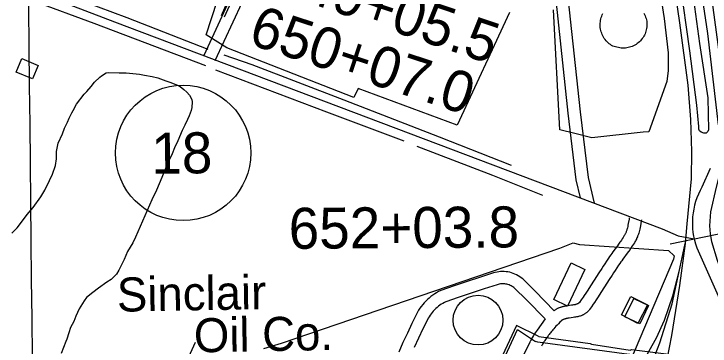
# Model space of a CAD drawing. Extents: x 3625074 to 3663148, y 511451 to 537151.
# Drawn here: x 3655631 to 3657328, y 519708 to 520518 of the extents above; entities that cross this region are included whole.
import ezdxf

# ---------------------------------------------------------------- set-up
doc = ezdxf.new("R2010")
doc.units = 0
for name, color, linetype in [('V-BLDG-IDEN', 7, 'Continuous'), ('V-BLDG-OTLN', 7, 'Continuous'), ('V-DOMW-TANK', 7, 'Continuous'), ('V-GRID-MAJR', 7, 'Continuous'), ('V-LEVE-TOET', 7, 'Continuous'), ('V-RAIL-TRAK', 7, 'Continuous'), ('V-ROAD-CNTR', 7, 'Continuous'), ('V-ROAD-IDEN', 7, 'Continuous'), ('V-SITE-OTLN', 7, 'Continuous'), ('V-SITE-VEGE', 7, 'Continuous'), ('V-SURV-IDEN', 7, 'Continuous'), ('V-TOPO-SHOR', 7, 'Continuous'), ('V-UTIL-LINE', 7, 'Continuous')]:
    doc.layers.add(name, color=color, linetype=linetype)

msp = doc.modelspace()

# ---------------------------------------------------------------- linework, layer by layer
at = {"layer": 'V-BLDG-OTLN'}
for points in [[(3655649.79166168, 520409.178155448), (3655689.755581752, 520392.60818858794), (3655676.0576091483, 520359.57125466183), (3655636.0936890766, 520376.1412215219)], [(3657022.5330000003, 519895.15), (3656980.205, 519805.558), (3656946.394, 519821.532), (3656988.718, 519911.124)], [(3657174.901611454, 519808.6993564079), (3657151.616658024, 519763.5484467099), (3657111.300738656, 519784.34040512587), (3657134.5856920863, 519829.49131482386)], [(3657177.452, 519807.387), (3657155.989, 519762.302), (3657120.122, 519779.376), (3657141.585, 519824.461)]]:
    msp.add_lwpolyline(points, close=True, dxfattribs=at)
at = {"layer": 'V-DOMW-TANK'}
for points in [[(3657107.418, 520435.238), (3657104.023, 520435.846), (3657100.668, 520436.655), (3657097.373, 520437.66500000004), (3657094.137, 520438.869), (3657090.606, 520439.522), (3657087.5470000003, 520441.29600000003), (3657084.598, 520443.25), (3657081.771, 520445.378), (3657079.078, 520447.67100000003), (3657076.529, 520450.121), (3657074.128, 520452.72000000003), (3657071.89, 520455.46), (3657069.819, 520458.327), (3657067.9250000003, 520461.313), (3657066.211, 520464.408), (3657064.687, 520467.60000000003), (3657063.358, 520470.87700000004), (3657062.225, 520474.23000000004), (3657061.298, 520477.64400000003), (3657060.577, 520481.107), (3657060.065, 520484.607), (3657059.762, 520488.13), (3657059.671, 520491.666), (3657059.794, 520495.201), (3657060.128, 520498.724), (3657060.673, 520502.218), (3657061.427, 520505.675), (3657062.3850000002, 520509.07800000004), (3657063.546, 520512.42100000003), (3657064.906, 520515.685), (3657066.461, 520518.86600000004)], [(3657166.272, 520519.538), (3657167.9, 520516.482), (3657169.344, 520513.336), (3657170.595, 520510.11100000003), (3657171.6520000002, 520506.813), (3657172.506, 520503.45900000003), (3657173.159, 520500.059), (3657173.5160000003, 520496.629), (3657173.665, 520493.184), (3657173.612, 520489.733), (3657173.35, 520486.294), (3657172.8850000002, 520482.874), (3657172.215, 520479.49100000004), (3657171.345, 520476.153), (3657170.278, 520472.87200000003), (3657169.0160000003, 520469.663), (3657167.5640000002, 520466.531), (3657165.9280000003, 520463.494), (3657164.115, 520460.559), (3657162.131, 520457.737), (3657159.98, 520455.04000000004), (3657157.6720000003, 520452.476), (3657155.217, 520450.053), (3657152.62, 520447.782), (3657149.892, 520445.668), (3657147.041, 520443.72500000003), (3657144.082, 520441.951), (3657141.022, 520440.36), (3657137.872, 520438.95300000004), (3657134.643, 520437.73600000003), (3657131.347, 520436.71400000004), (3657127.9990000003, 520435.891), (3657124.603, 520435.271), (3657121.179, 520434.853), (3657117.736, 520434.64)], [(3657117.736, 520434.64), (3657114.287, 520434.634), (3657110.843, 520434.832), (3657107.418, 520435.238)]]:
    msp.add_lwpolyline(points, dxfattribs=at)
msp.add_circle((3656761.9957704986, 519771.6536864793), 60.613590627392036, dxfattribs=at)
at = {"layer": 'V-GRID-MAJR'}
msp.add_spline([(3655702.349, 517124.989), (3655639.7800000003, 523183.706), (3655577.191, 529244.355), (3655514.6010000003, 535305.018), (3655514.5810000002, 535306.936)], degree=3, dxfattribs=at)
at = {"layer": 'V-LEVE-TOET'}
msp.add_lwpolyline([(3657328.955, 520576.726), (3657351.829, 520400.958), (3657370.449, 520251.837), (3657370.3510000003, 520212.868), (3657363.842, 520178.738), (3657342.304, 520095.86600000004), (3657328.8340000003, 520035.286), (3657326.468, 520001.672), (3657327.896, 519982.163), (3657331.103, 519963.213), (3657345.066, 519918.091), (3657382.188, 519813.516), (3657424.779, 519717.70300000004), (3657488.83, 519566.59500000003), (3657497.8680000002, 519543.408), (3657533.2800000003, 519442.406), (3657551.271, 519391.311)], dxfattribs=at)
at = {"layer": 'V-RAIL-TRAK'}
for points in [[(3657229.676, 520658.132), (3657252.8000000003, 520496.53), (3657273.728, 520344.41500000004), (3657279.9220000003, 520260.462), (3657282.686, 520183.066), (3657281.509, 520116.364), (3657270.703, 520006.143), (3657266.718, 519958.156), (3657253.099, 519855.66000000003), (3657233.241, 519734.37700000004), (3657211.096, 519617.26900000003), (3657194.342, 519537.853), (3657179.991, 519394.039), (3657167.034, 519295.661), (3657152.223, 519192.59500000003), (3657141.438, 519150.27400000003), (3657101.637, 519036.429)], [(3656987.836, 519358.805), (3657015.6210000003, 519414.658), (3657055.4590000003, 519497.207), (3657080.463, 519542.23000000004), (3657099.313, 519573.19), (3657141.1040000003, 519632.678), (3657171.525, 519683.507), (3657197.1210000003, 519728.52), (3657216.19, 519771.876), (3657236.713, 519830.56), (3657251.932, 519889.925), (3657266.718, 519958.156)], [(3656982.394, 519261.009), (3656999.284, 519292.132), (3657055.0530000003, 519407.465), (3657108.356, 519516.93700000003), (3657160.912, 519617.566), (3657194.018, 519686.653), (3657205.176, 519716.568), (3657235.197, 519811.691), (3657251.932, 519889.925)]]:
    msp.add_lwpolyline(points, dxfattribs=at)
at = {"layer": 'V-ROAD-CNTR'}
for points in [[(3656094.393, 520417.458), (3656181.855, 520606.485), (3656390.393, 521069.988), (3656500.531, 521352.365), (3656565.107, 521492.264), (3656608.234, 521593.157), (3656635.489, 521634.01900000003), (3656710.615, 521641.691), (3656904.324, 521669.123), (3657082.224, 521692.172), (3657191.38, 521710.254), (3657283.544, 521714.277)], [(3652929.471, 521621.728), (3654210.699, 521135.95900000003), (3655876.208, 520498.862), (3657210.716, 519993.939), (3657249.855, 519977.342), (3657288.5870000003, 519969.93700000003)], [(3656433.875, 521098.909), (3656464.133, 521104.239), (3656555.92, 521117.256), (3656633.511, 521103.16000000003), (3656738.841, 521106.971), (3656830.255, 521111.694), (3656890.686, 521115.446), (3656910.389, 521110.065), (3656924.645, 521087.471), (3656925.909, 521059.233), (3656963.304, 520724.471), (3657010.767, 520279.69800000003), (3657030.129, 520119.286), (3657045.2777913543, 520056.53402125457)], [(3656421.625, 521066.29000000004), (3656468.843, 521074.607), (3656555.33, 521086.87200000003), (3656631.347, 521073.06200000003), (3656740.157, 521076.999), (3656831.9590000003, 521081.742), (3656887.58, 521085.196), (3656891.239, 521084.197), (3656895.031, 521078.18700000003), (3656895.983, 521056.895), (3656933.482, 520721.215), (3656980.9590000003, 520276.308), (3657000.555, 520113.95), (3657011.31395575, 520069.38454127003)], [(3657249.253, 520954.51900000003), (3657320.912, 520470.534), (3657346.947, 520247.59)], [(3656121.619, 520404.86), (3656209.149, 520594.031), (3656339.285537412, 520883.2776372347)], [(3657327.582, 520140.892), (3657307.876, 520095.86100000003)], [(3657130.65, 520021.167), (3657130.096, 520018.132), (3657128.156, 520006.952), (3657127.415, 520002.97500000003), (3657126.7260000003, 519999.603), (3657126.08, 519996.753), (3657125.472, 519994.336), (3657124.903, 519992.281), (3657124.3740000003, 519990.53), (3657123.886, 519989.037), (3657123.4390000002, 519987.76300000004), (3657123.029, 519986.66500000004), (3657122.679, 519985.778), (3657121.964, 519984.08900000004), (3657121.427, 519982.916), (3657121.034, 519982.107), (3657120.356, 519980.798), (3657119.619, 519979.478), (3657118.598, 519977.74), (3657117.569, 519976.026), (3657115.472, 519972.642), (3657113.47, 519969.52400000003), (3657111.546, 519966.617), (3657109.704, 519963.902), (3657107.961, 519961.38300000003), (3657104.573, 519956.603), (3657101.573, 519952.46), (3657090.702, 519937.71400000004), (3657087.954, 519933.954), (3657085.88, 519931.083), (3657082.804, 519926.749), (3657079.7660000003, 519922.35500000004), (3657075.201, 519915.593), (3657070.984, 519909.249), (3657067.069, 519903.288), (3657063.421, 519897.683), (3657056.661, 519887.185), (3657044.944, 519868.83), (3657036.1720000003, 519855.119), (3657029.568, 519844.909), (3657024.582, 519837.305), (3657020.819, 519831.639), (3657017.988, 519827.424), (3657013.691, 519821.114), (3657009.432, 519814.972), (3657009.109, 519814.533), (3657008.864, 519814.231), (3657008.612, 519813.947), (3657008.3540000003, 519813.68200000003), (3657008.085, 519813.427), (3657007.802, 519813.181), (3657007.502, 519812.94), (3657007.183, 519812.704), (3657006.845, 519812.472), (3657006.494, 519812.24700000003), (3657006.122, 519812.027), (3657005.723, 519811.80700000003), (3657005.3030000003, 519811.591), (3657004.862, 519811.378), (3657004.4080000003, 519811.173), (3657004.006, 519811.004), (3657002.91, 519810.583), (3657001.842, 519810.22000000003), (3657000.717, 519809.88), (3656999.555, 519809.564), (3656998.362, 519809.27400000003), (3656997.14, 519809.003), (3656995.904, 519808.75200000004), (3656994.701, 519808.527), (3656992.109, 519808.091), (3656989.614, 519807.712), (3656984.562, 519807.005), (3656979.966, 519806.348), (3656977.843, 519806.01900000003), (3656975.841, 519805.685), (3656973.936, 519805.34), (3656972.126, 519804.985), (3656970.413, 519804.617), (3656968.79, 519804.24), (3656967.257, 519803.852), (3656965.8200000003, 519803.45900000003), (3656964.4560000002, 519803.058), (3656963.162, 519802.64900000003), (3656961.8850000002, 519802.216), (3656959.6920000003, 519801.401), (3656957.6950000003, 519800.566), (3656956.193, 519799.869)], [(3657160.162, 520015.783), (3657159.632, 520012.876), (3657157.682, 520001.64), (3657156.859, 519997.223), (3657156.054, 519993.28500000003), (3657155.2600000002, 519989.77900000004), (3657154.48, 519986.67600000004), (3657153.723, 519983.939), (3657152.994, 519981.528), (3657152.3000000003, 519979.405), (3657151.645, 519977.541), (3657151.035, 519975.909), (3657150.449, 519974.424), (3657149.4220000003, 519971.99700000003), (3657148.561, 519970.11600000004), (3657147.85, 519968.653), (3657146.7800000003, 519966.586), (3657145.6550000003, 519964.57), (3657144.394, 519962.422), (3657143.181, 519960.402), (3657140.846, 519956.634), (3657138.6, 519953.13800000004), (3657136.468, 519949.917), (3657134.452, 519946.944), (3657132.5330000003, 519944.173), (3657128.961, 519939.131), (3657125.795, 519934.76), (3657114.886, 519919.962), (3657112.224, 519916.32), (3657110.272, 519913.617), (3657107.3740000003, 519909.53500000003), (3657104.538, 519905.433), (3657100.127, 519898.897), (3657096.014, 519892.70900000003), (3657092.179, 519886.87200000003), (3657088.605, 519881.379), (3657081.915, 519870.993), (3657070.224, 519852.67600000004), (3657061.4020000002, 519838.887), (3657054.7060000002, 519828.537), (3657049.622, 519820.783), (3657045.767, 519814.977), (3657042.838, 519810.618), (3657038.417, 519804.124), (3657033.848, 519797.536), (3657032.855, 519796.185), (3657031.74, 519794.811), (3657030.598, 519793.525), (3657029.426, 519792.318), (3657028.237, 519791.195), (3657027.036, 519790.151), (3657025.83, 519789.184), (3657024.623, 519788.288), (3657023.419, 519787.46), (3657022.216, 519786.693), (3657021.022, 519785.985), (3657019.845, 519785.335), (3657018.685, 519784.737), (3657017.54, 519784.186), (3657016.406, 519783.675), (3657015.22, 519783.174), (3657013.12, 519782.367), (3657011.0100000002, 519781.65), (3657008.985, 519781.038), (3657007.035, 519780.51), (3657005.16, 519780.052), (3657003.366, 519779.655), (3657001.644, 519779.306), (3656999.949, 519778.989), (3656996.8510000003, 519778.467), (3656993.944, 519778.026), (3656988.764, 519777.30100000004), (3656984.39, 519776.67600000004), (3656982.611, 519776.39900000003), (3656980.977, 519776.12700000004), (3656979.498, 519775.86), (3656978.164, 519775.597), (3656976.957, 519775.33900000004), (3656975.872, 519775.086), (3656974.893, 519774.838), (3656974.002, 519774.59500000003), (3656973.208, 519774.362), (3656972.504, 519774.139), (3656971.929, 519773.944), (3656970.71, 519773.49100000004), (3656969.795, 519773.108), (3656968.807, 519772.651)], [(3657295.037, 519948.115), (3657465.129, 519565.97500000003)], [(3656947.6307516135, 519794.5925512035), (3656901.4987130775, 519842.3127841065), (3656871.0622277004, 519871.981120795), (3656867.367589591, 519874.94372723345), (3656863.7316451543, 519877.5253226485), (3656859.9462987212, 519879.8872588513), (3656856.0301463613, 519882.0194833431), (3656851.9926280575, 519883.9183162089), (3656847.8430244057, 519885.5754062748), (3656843.6114773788, 519886.9788464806), (3656839.304827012, 519888.13194556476), (3656834.9304813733, 519889.02857387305), (3656830.510198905, 519889.6621851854), (3656826.065910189, 519890.0329587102), (3656821.612254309, 519890.1402757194), (3656817.150898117, 519889.9853154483), (3656812.7073517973, 519889.56283481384), (3656808.2984727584, 519888.879839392), (3656803.9368246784, 519887.9355650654), (3656799.793324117, 519886.77856665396), (3656767.6461367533, 519876.45088355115), (3656735.8031829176, 519865.92556474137), (3656704.047148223, 519855.1351177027), (3656671.57920065, 519843.7960912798), (3656666.0286515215, 519841.0596755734), (3656661.116671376, 519838.35893828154), (3656656.3306651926, 519835.44216429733), (3656651.6769888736, 519832.31586588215), (3656647.1712175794, 519828.9850689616), (3656642.8130844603, 519825.45700236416), (3656638.619284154, 519821.73561498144), (3656634.594264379, 519817.8343546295), (3656630.749997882, 519813.75627682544), (3656627.0880632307, 519809.51428990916), (3656623.6178177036, 519805.10660084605), (3656620.349532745, 519800.55211690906), (3656617.2863839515, 519795.8557430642), (3656614.4390544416, 519791.0303763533), (3656611.831930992, 519786.1330298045), (3656600.646563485, 519763.0737928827), (3656589.7738361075, 519740.1003666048), (3656579.1218022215, 519717.0201217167), (3656568.696051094, 519693.83725817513)], [(3656925.422416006, 519774.4025606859), (3656880.2392869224, 519821.1412158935), (3656851.1617723, 519849.484879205), (3656849.284410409, 519850.9902727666), (3656847.092354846, 519852.54667735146), (3656844.8197012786, 519853.9647411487), (3656842.4618536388, 519855.24851665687), (3656840.0353719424, 519856.38968379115), (3656837.548975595, 519857.3825937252), (3656835.0025226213, 519858.2271535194), (3656832.407172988, 519858.92205443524), (3656829.7855186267, 519859.45942612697), (3656827.131801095, 519859.83981481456), (3656824.4560898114, 519860.0630412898), (3656821.7717456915, 519860.1277242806), (3656819.093101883, 519860.0346845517), (3656816.426648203, 519859.7811651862), (3656813.773527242, 519859.3701606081), (3656811.1511753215, 519858.80243493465), (3656808.4186758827, 519858.0394333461), (3656776.941863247, 519847.9271164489), (3656745.3368170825, 519837.48043525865), (3656713.8188517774, 519826.7708822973), (3656683.2007993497, 519816.07790872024), (3656679.8953484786, 519814.44832442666), (3656676.1573286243, 519812.3930617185), (3656672.5093348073, 519810.1698357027), (3656668.9670111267, 519807.7901341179), (3656665.534782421, 519805.2529310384), (3656662.21691554, 519802.5669976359), (3656659.024715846, 519799.7343850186), (3656655.9597356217, 519796.7636453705), (3656653.030002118, 519793.65572317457), (3656650.2399367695, 519790.42371009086), (3656647.6021822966, 519787.07339915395), (3656645.112467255, 519783.603883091), (3656642.7816160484, 519780.03025693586), (3656640.6109455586, 519776.35162364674), (3656638.578069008, 519772.5329701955), (3656627.7014365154, 519750.11020711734), (3656616.952163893, 519727.3976333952), (3656606.4221977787, 519704.5818782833)], [(3656955.707, 519799.63300000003), (3656954.423, 519798.981), (3656953.099, 519798.254), (3656951.938, 519797.569), (3656950.8540000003, 519796.88800000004), (3656949.211, 519795.771), (3656947.6307516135, 519794.5925512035)], [(3656925.4224160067, 519774.4025606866), (3656905.896, 519747.318), (3656903.572, 519743.972), (3656901.58, 519741.01), (3656899.869, 519738.39), (3656898.398, 519736.074), (3656897.111, 519734), (3656894.963, 519730.42100000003), (3656893.372, 519727.673), (3656892.186, 519725.56200000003), (3656890.481, 519722.43), (3656888.872, 519719.356)], [(3656969.293, 519772.887), (3656968.447, 519772.457), (3656967.9450000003, 519772.18), (3656967.538, 519771.941), (3656967.276, 519771.776), (3656966.619, 519771.329), (3656966.235, 519771.043), (3656966.024, 519770.875), (3656965.588, 519770.5), (3656965.122, 519770.063), (3656961.489, 519766.452), (3656958.059, 519762.954), (3656954.899, 519759.647), (3656951.984, 519756.516), (3656949.298, 519753.559), (3656946.823, 519750.762), (3656944.538, 519748.119), (3656942.433, 519745.624), (3656940.489, 519743.265), (3656938.694, 519741.038), (3656937.038, 519738.93700000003), (3656935.509, 519736.956), (3656934.097, 519735.08900000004), (3656932.81, 519733.352), (3656930.386, 519729.988), (3656928.34, 519727.044), (3656926.59, 519724.44), (3656925.091, 519722.14400000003), (3656923.806, 519720.12200000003), (3656922.719, 519718.37), (3656920.807, 519715.18700000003), (3656919.432, 519712.809), (3656918.438, 519711.042), (3656916.949, 519708.304)], [(3655905.873, 519349.808), (3656073.653, 519717.962)], [(3656888.7460000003, 519719.108), (3656545.285, 519032.215)]]:
    msp.add_lwpolyline(points, dxfattribs=at)
msp.add_arc((3657458.6343469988, 520008.32893148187), 174.32711266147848, 149.86004693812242, 200.20664693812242, dxfattribs=at)
at = {"layer": 'V-ROAD-IDEN'}
msp.add_circle((3656043.2283498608, 520179.0853646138), 165.00000000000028, dxfattribs=at)
msp.add_circle((3656043.2283498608, 520179.0853646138), 165.00000000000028, dxfattribs=at)
at = {"layer": 'V-SITE-OTLN'}
for points in [[(3657125.42, 521082.858), (3657215.395, 520506.77), (3657225.045, 520423.136), (3657225.674, 520380.003), (3657222.426, 520353.631), (3657178.521, 520230.606), (3657164.59, 520229.461), (3657039.167, 520216.374), (3656998.336, 520226.586), (3656961.611, 520235.82800000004), (3656945.911, 520528.223)], [(3656838.688, 520521.772), (3656711.4250000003, 520247.205), (3656469.569, 520336.332), (3656459.4420000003, 520314.254), (3656149.987, 520435.181), (3656099.075, 520466.683), (3656247.586, 520920.319)], [(3656240.136, 519702.304), (3656283.291, 519715.38800000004), (3656961.736, 519947.10500000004), (3656993.818, 519960.387), (3657008.971, 519955.965), (3657226.108, 519941.049), (3657239.73, 519928.346), (3657238.198, 519920.066), (3657108.16, 519613.574)]]:
    msp.add_lwpolyline(points, dxfattribs=at)
at = {"layer": 'V-SITE-VEGE'}
for p, q in [((3655844.591, 520367.001), (3655855.382, 520374.23800000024)), ((3655855.382, 520374.23800000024), (3655860.83, 520375.12700000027)), ((3655860.83, 520375.12700000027), (3655887.398, 520374.08500000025)), ((3655887.398, 520374.08500000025), (3655904.571, 520374.418)), ((3655904.571, 520374.418), (3655936.651, 520371.1420000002)), ((3655936.651, 520371.1420000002), (3655949.184, 520369.0440000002)), ((3655949.184, 520369.0440000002), (3655967.9930000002, 520365.50800000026)), ((3655819.321, 520341.51900000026), (3655826.9250000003, 520351.819)), ((3655826.9250000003, 520351.819), (3655839.969, 520363.787)), ((3655839.969, 520363.78700000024), (3655844.591, 520367.001)), ((3655967.9930000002, 520365.50800000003), (3655981.324, 520362.64400000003)), ((3655981.324, 520362.64400000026), (3656000.991, 520355.22000000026)), ((3656000.991, 520355.22000000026), (3656013.571, 520350.78000000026)), ((3656013.571, 520350.78), (3656026.947, 520345.57800000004)), ((3655808.636, 520328.82), (3655819.321, 520341.51900000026)), ((3656026.947, 520345.57800000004), (3656033.253, 520342.576)), ((3656033.253, 520342.57600000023), (3656040.37, 520338.03)), ((3656040.37, 520338.03), (3656045.143, 520333.438)), ((3655783.473, 520297.87200000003), (3655801.732, 520322.434)), ((3655801.732, 520322.434), (3655808.636, 520328.82)), ((3656045.143, 520333.438), (3656052.291, 520327.331)), ((3656052.291, 520327.331), (3656058.6890000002, 520319.64700000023)), ((3656058.6890000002, 520319.64700000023), (3656064.35, 520309.607)), ((3656064.35, 520309.607), (3656065.251, 520303.37700000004)), ((3656065.251, 520303.37700000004), (3656064.73, 520290.09200000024)), ((3655772.174, 520276.56900000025), (3655775.176, 520282.87500000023)), ((3655775.176, 520282.87500000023), (3655783.473, 520297.87200000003)), ((3656064.73, 520290.09200000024), (3656062.541, 520282.242)), ((3655765.395, 520263.9410000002), (3655772.174, 520276.56900000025)), ((3656058.103, 520269.661), (3656053.5870000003, 520260.98400000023)), ((3656062.541, 520282.242), (3656058.103, 520269.661)), ((3655754.159, 520239.517), (3655761.676, 520254.50000000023)), ((3655761.676, 520254.50000000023), (3655765.395, 520263.9410000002)), ((3656053.5870000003, 520260.98400000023), (3656047.617, 520246.81)), ((3655748.9560000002, 520226.13900000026), (3655754.159, 520239.517)), ((3656040.836, 520234.186), (3656030.396, 520208.995)), ((3656047.617, 520246.81), (3656040.836, 520234.186)), ((3655738.47, 520203.29200000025), (3655748.9560000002, 520226.13900000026)), ((3655734.964, 520182.92), (3655738.47, 520203.29200000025)), ((3656030.396, 520208.995), (3656022.146, 520191.65500000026)), ((3655734.534, 520164.951), (3655734.964, 520182.92)), ((3656022.146, 520191.65500000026), (3656016.191, 520176.704)), ((3655732.512, 520148.51600000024), (3655734.534, 520164.951)), ((3656016.191, 520176.704), (3656004.9390000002, 520153.05400000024)), ((3655725.117, 520127.286), (3655732.512, 520148.51600000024)), ((3656004.9390000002, 520153.05400000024), (3655999.002, 520137.32300000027)), ((3655999.002, 520137.32300000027), (3655991.545, 520119.21700000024)), ((3655717.603, 520112.303), (3655725.117, 520127.286)), ((3655991.545, 520119.21700000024), (3655978.092, 520088.501)), ((3655706.353, 520088.659), (3655717.603, 520112.303)), ((3655696.525, 520072.06800000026), (3655706.353, 520088.659)), ((3655978.092, 520088.501), (3655966.84, 520064.85700000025)), ((3655677.5130000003, 520045.92900000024), (3655696.525, 520072.06800000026)), ((3655966.84, 520064.85700000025), (3655927.24, 519973.50800000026)), ((3655663.001, 520029.24800000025), (3655677.5130000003, 520045.92900000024)), ((3655647.039, 520007.07300000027), (3655663.001, 520029.24800000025)), ((3655625.627, 519984.00800000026), (3655638.6520000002, 519996.7570000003)), ((3655638.6520000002, 519996.7570000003), (3655647.039, 520007.07300000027)), ((3655927.24, 519973.50800000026), (3655920.471, 519960.09800000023)), ((3655920.471, 519960.09800000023), (3655907.616, 519938.764)), ((3655907.616, 519938.764), (3655899.412, 519919.0820000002)), ((3655899.412, 519919.0820000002), (3655886.647, 519893.065)), ((3655886.647, 519893.065), (3655880.585, 519883.57600000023)), ((3655875.9930000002, 519878.8), (3655867.559, 519870.8270000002)), ((3655880.585, 519883.57600000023), (3655875.9930000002, 519878.8)), ((3655857.534, 519864.38400000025), (3655836.7490000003, 519849.143)), ((3655867.559, 519870.8270000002), (3655857.534, 519864.38400000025)), ((3655836.7490000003, 519849.143), (3655822.897, 519838.721)), ((3655807.514, 519826.7070000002), (3655802.204, 519818.798)), ((3655822.897, 519838.721), (3655807.514, 519826.7070000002)), ((3655802.204, 519818.798), (3655790.096, 519799.039)), ((3655790.096, 519799.039), (3655781.861, 519780.916)), ((3655781.861, 519780.916), (3655776.64, 519768.321)), ((3655776.64, 519768.321), (3655769.1240000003, 519753.3380000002)), ((3655764.684, 519740.75900000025), (3655759.525, 519725.04300000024)), ((3655769.1240000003, 519753.3380000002), (3655764.684, 519740.75900000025)), ((3655759.525, 519725.04300000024), (3655757.293, 519719.531)), ((3655757.293, 519719.531), (3655746.148, 519690.42100000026))]:
    msp.add_line(p, q, dxfattribs=at)
msp.add_lwpolyline([(3657232.693, 520735.473), (3657232.222, 520739.255), (3657232.2970000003, 520743.568), (3657233.403, 520745.168), (3657237.235, 520748.336), (3657242.664, 520750.396), (3657250.721, 520748.637), (3657254.4280000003, 520744.795), (3657258.477, 520729.626), (3657282.434, 520590.065), (3657301.995, 520445.73000000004), (3657321.764, 520313.257), (3657323.628, 520235.566), (3657322.481, 520231.81), (3657318.092, 520227.575), (3657312.6920000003, 520227.128), (3657305.722, 520229.412), (3657302.005, 520232.711), (3657300.463, 520237.055), (3657300.039, 520243.533), (3657295.562, 520295.382), (3657278.498, 520428.348), (3657255.034, 520595.94200000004)], close=True, dxfattribs=at)
at = {"layer": 'V-TOPO-SHOR'}
for p, q in [((3656798.455, 520124.048), (3656613.863, 520194.506)), ((3656920.09, 520075.455), (3656798.455, 520124.048))]:
    msp.add_line(p, q, dxfattribs=at)
for points in [[(3656104.597, 520431.443), (3655906.719, 520508.41500000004), (3655697.659, 520587.554)], [(3656098.59, 520391.898), (3655826.745, 520494.507), (3655681.298, 520548.599)], [(3656843.771, 520148.835), (3656668.3740000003, 520217.482), (3656435.591, 520308.102), (3656211.6580000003, 520394.118), (3656143.0870000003, 520417.865)], [(3656581.73, 520208.215), (3656393.912, 520278.314), (3656122.6950000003, 520381.22000000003)]]:
    msp.add_lwpolyline(points, dxfattribs=at)
at = {"layer": 'V-UTIL-LINE'}
msp.add_line((3657230.344, 519957.886), (3657438.232, 520000.767), dxfattribs=at)
for points in [[(3656136.4560000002, 520514.00800000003), (3656211.539, 520687.603), (3656303.4020000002, 520899.376), (3656336.9420000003, 520976.93), (3656390.723, 521099.107), (3656460.193, 521112.026), (3656582.846, 521135.549), (3656588.1010000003, 521131.668), (3656701.251, 521152.216), (3656874.372, 521182.309), (3656962.914, 521197.993)], [(3656144.492, 520510.58), (3656200.583, 520636.786), (3656273.035, 520802.36), (3656342.808, 520962.305), (3656399.992, 521093.713), (3656402.732, 521096.156), (3656405.1, 521097.397), (3656536.9280000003, 521120.304), (3656749.801, 521155.161)], [(3656908.6380000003, 519732.315), (3656855.9960000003, 519758.4), (3656781.936, 519600.403), (3656652.552, 519553.781), (3656569.739, 519374.978), (3656573.855, 519370.71400000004), (3656658.04, 519548.09500000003), (3656785.9790000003, 519591.947), (3656858.617, 519748.57), (3656902.231, 519719.157)], [(3656908.6380000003, 519732.315), (3656910.169, 519731.672), (3657035.511, 519714.94800000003), (3657038.565, 519713.041), (3657133.08, 519698.716), (3657136.1890000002, 519699.895), (3657266.169, 519683.708), (3657267.068, 519682.147), (3657365.282, 519667.447)], [(3657357.397, 519658.018), (3657262.546, 519670.805), (3657263.4450000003, 519669.24700000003), (3657131.65, 519687.628), (3657130.112, 519687.96400000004), (3656907.769, 519718.13300000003), (3656902.231, 519719.157)]]:
    msp.add_lwpolyline(points, dxfattribs=at)

# ---------------------------------------------------------------- texts
at = {"layer": 'V-BLDG-IDEN'}
for s, p in [('Sinclair', (3655882.5771961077, 519792.0503897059)), ('Oil Co.', (3656070.171820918, 519692.76958826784))]:
    msp.add_text(s, height=82.99983200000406, rotation=1.0368000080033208, dxfattribs=at).set_placement(p)
at = {"layer": 'V-ROAD-IDEN'}
msp.add_text('18', height=100.00000200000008, rotation=0.5750152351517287, dxfattribs=at).set_placement((3655966.1750427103, 520128.30952057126))
at = {"layer": 'V-SURV-IDEN'}
for s, height, rotation, p in [('649+05.5', 100.00000000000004, 341.3144783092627, (3656259.547374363, 520575.18229452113)), ('650+07.0', 100.00000000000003, 341.86856576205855, (3656198.854232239, 520445.9433378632)), ('652+03.8', 100.00000000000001, 0.38803900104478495, (3656300.8685150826, 519945.2650079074))]:
    msp.add_text(s, height=height, rotation=rotation, dxfattribs=at).set_placement(p)

doc.saveas('drawing.dxf')
